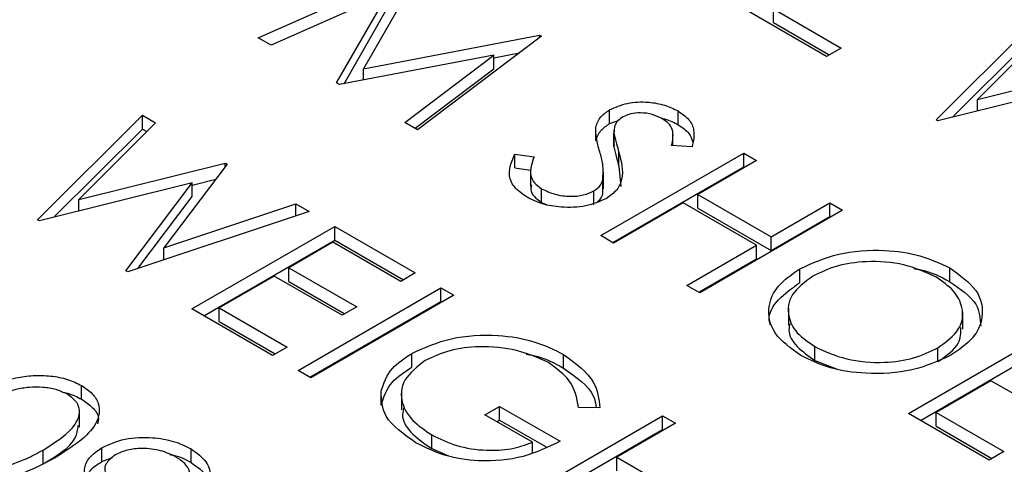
# Model space of a CAD drawing. Header units: inches. Extents: x 1802 to 2468, y -208 to -72.
# Tile 369 of 595: x 2121.183 to 2121.768, y -113.892 to -113.628. Entities that reach past the tile are written whole.
import ezdxf

# ---------------------------------------------------------------- set-up
doc = ezdxf.new("R2010")
doc.units = ezdxf.units.IN
doc.header["$LTSCALE"] = 0.5
doc.header["$MEASUREMENT"] = 0
doc.layers.add('DSS-M-S', color=53, linetype='Continuous')

msp = doc.modelspace()

# ---------------------------------------------------------------- linework, layer by layer
at = {"layer": 'DSS-M-S', "linetype": 'Continuous', "lineweight": 25}
for p, q in [((2121.325, -113.63863), (2121.42106, -113.59612)), ((2121.42214, -113.59674), (2121.38755, -113.65716)), ((2121.40197, -113.61242), (2121.33267, -113.64306)), ((2121.37152, -113.66549), (2121.40197, -113.61242)), ((2121.37594, -113.66597), (2121.40197, -113.62058)), ((2121.66251, -113.64978), (2121.61464, -113.62215)), ((2121.63096, -113.62152), (2121.67121, -113.64476)), ((2121.63096, -113.62969), (2121.63096, -113.62152)), ((2121.72751, -113.6873), (2121.78979, -113.62529)), ((2121.63096, -113.62969), (2121.66414, -113.64884)), ((2121.73723, -113.68579), (2121.78979, -113.63345)), ((2121.79766, -113.62983), (2121.75204, -113.67534)), ((2121.33267, -113.64306), (2121.325, -113.63863)), ((2121.38755, -113.65716), (2121.49212, -113.63714)), ((2121.49323, -113.63778), (2121.41964, -113.69327)), ((2121.49212, -113.63714), (2121.49323, -113.63778)), ((2121.49212, -113.63861), (2121.49212, -113.63714)), ((2121.67121, -113.64476), (2121.66251, -113.64978)), ((2121.46493, -113.64892), (2121.37324, -113.66648)), ((2121.412, -113.68886), (2121.46493, -113.64892)), ((2121.46493, -113.65051), (2121.48023, -113.64759)), ((2121.46493, -113.65708), (2121.46493, -113.64892)), ((2121.38755, -113.66374), (2121.38755, -113.65716)), ((2121.41813, -113.69239), (2121.46493, -113.65708)), ((2121.75204, -113.67534), (2121.83896, -113.65368)), ((2121.37324, -113.66648), (2121.37152, -113.66549)), ((2121.81933, -113.66538), (2121.7286, -113.68793)), ((2121.75204, -113.68211), (2121.75204, -113.67534)), ((2121.53365, -113.68963), (2121.53365, -113.68147)), ((2121.19391, -113.74665), (2121.25619, -113.68464)), ((2121.25619, -113.68464), (2121.26406, -113.68918)), ((2121.25619, -113.6928), (2121.25619, -113.68464)), ((2121.53365, -113.68963), (2121.539, -113.68768)), ((2121.57436, -113.69027), (2121.57436, -113.6821)), ((2121.7286, -113.68793), (2121.72751, -113.6873)), ((2121.20364, -113.74513), (2121.25619, -113.6928)), ((2121.26406, -113.68918), (2121.21844, -113.73469)), ((2121.25619, -113.6928), (2121.25888, -113.69435)), ((2121.41964, -113.69327), (2121.412, -113.68886)), ((2121.52547, -113.69983), (2121.52547, -113.69166)), ((2121.53624, -113.69342), (2121.53624, -113.70363)), ((2121.53625, -113.70338), (2121.53625, -113.69521)), ((2121.57126, -113.70255), (2121.57126, -113.69559)), ((2121.53635, -113.70261), (2121.53625, -113.70338)), ((2121.5826, -113.70345), (2121.5705, -113.70249)), ((2121.47735, -113.70769), (2121.48883, -113.70934)), ((2121.47735, -113.71585), (2121.47735, -113.70769)), ((2121.52843, -113.75607), (2121.61328, -113.70709)), ((2121.53921, -113.71484), (2121.53921, -113.70668)), ((2121.61328, -113.70709), (2121.6209, -113.71148)), ((2121.61328, -113.71525), (2121.61328, -113.70709)), ((2121.21844, -113.73469), (2121.30537, -113.71302)), ((2121.30647, -113.71366), (2121.26891, -113.76333)), ((2121.30537, -113.71302), (2121.30647, -113.71366)), ((2121.30537, -113.71512), (2121.30537, -113.71302)), ((2121.47735, -113.71585), (2121.4866, -113.71719)), ((2121.4866, -113.71678), (2121.4866, -113.72698)), ((2121.5355, -113.76015), (2121.61328, -113.71525)), ((2121.53921, -113.71484), (2121.54039, -113.72682)), ((2121.6209, -113.71148), (2121.58609, -113.73158)), ((2121.61328, -113.71525), (2121.61383, -113.71557)), ((2121.28574, -113.72608), (2121.29972, -113.7226)), ((2121.53006, -113.72839), (2121.53006, -113.71818)), ((2121.28574, -113.72473), (2121.195, -113.74728)), ((2121.24637, -113.77693), (2121.28574, -113.72473)), ((2121.28574, -113.7329), (2121.28574, -113.72473)), ((2121.49331, -113.73643), (2121.49331, -113.72826)), ((2121.5296, -113.73116), (2121.5296, -113.72299)), ((2121.25359, -113.77552), (2121.28574, -113.7329)), ((2121.52432, -113.73772), (2121.52432, -113.72956)), ((2121.58609, -113.73158), (2121.6296, -113.7567)), ((2121.58609, -113.73974), (2121.58609, -113.73158)), ((2121.21844, -113.74145), (2121.21844, -113.73469)), ((2121.26891, -113.76333), (2121.3474, -113.73729)), ((2121.3474, -113.73729), (2121.35519, -113.74178)), ((2121.3474, -113.74437), (2121.3474, -113.73729)), ((2121.49331, -113.73643), (2121.49626, -113.73762)), ((2121.57738, -113.7366), (2121.53605, -113.76047)), ((2121.6209, -113.76172), (2121.57738, -113.7366)), ((2121.58609, -113.73974), (2121.6296, -113.76487)), ((2121.6296, -113.7567), (2121.66441, -113.7366)), ((2121.66441, -113.7366), (2121.67203, -113.741)), ((2121.66441, -113.74477), (2121.66441, -113.7366)), ((2121.35519, -113.74178), (2121.24746, -113.77756)), ((2121.67203, -113.741), (2121.58717, -113.78998)), ((2121.6296, -113.76487), (2121.66441, -113.74477)), ((2121.66441, -113.74477), (2121.66496, -113.74508)), ((2121.195, -113.74728), (2121.19391, -113.74665)), ((2121.28557, -113.79956), (2121.37042, -113.75058)), ((2121.37042, -113.75058), (2121.41828, -113.77821)), ((2121.37042, -113.75874), (2121.37042, -113.75058)), ((2121.53605, -113.76047), (2121.52843, -113.75607)), ((2121.6296, -113.76487), (2121.6296, -113.7567)), ((2121.26891, -113.77044), (2121.26891, -113.76333)), ((2121.29264, -113.80364), (2121.37042, -113.75874)), ((2121.36933, -113.76), (2121.34322, -113.77507)), ((2121.40958, -113.78323), (2121.36933, -113.76)), ((2121.37042, -113.75874), (2121.41121, -113.78229)), ((2121.57956, -113.78559), (2121.6209, -113.76172)), ((2121.6209, -113.76989), (2121.6209, -113.76172)), ((2121.34322, -113.77507), (2121.38347, -113.79831)), ((2121.34322, -113.78323), (2121.34322, -113.77507)), ((2121.58663, -113.78967), (2121.6209, -113.76989)), ((2121.73567, -113.78339), (2121.73567, -113.77523)), ((2121.24746, -113.77756), (2121.24637, -113.77693)), ((2121.33452, -113.78009), (2121.30188, -113.79893)), ((2121.37477, -113.80333), (2121.33452, -113.78009)), ((2121.41828, -113.77821), (2121.40958, -113.78323)), ((2121.64663, -113.78392), (2121.64663, -113.77576)), ((2121.34322, -113.78323), (2121.3764, -113.80239)), ((2121.34866, -113.83599), (2121.43351, -113.787)), ((2121.43351, -113.787), (2121.44113, -113.7914)), ((2121.43351, -113.79517), (2121.43351, -113.787)), ((2121.58717, -113.78998), (2121.57956, -113.78559)), ((2121.44113, -113.7914), (2121.35628, -113.84038)), ((2121.35573, -113.84007), (2121.43351, -113.79517)), ((2121.38347, -113.79831), (2121.37477, -113.80333)), ((2121.43351, -113.79517), (2121.43406, -113.79548)), ((2121.33343, -113.82719), (2121.28557, -113.79956)), ((2121.30188, -113.79893), (2121.34213, -113.82217)), ((2121.30188, -113.8071), (2121.30188, -113.79893)), ((2121.6398, -113.79916), (2121.6398, -113.80937)), ((2121.74333, -113.81163), (2121.74333, -113.80143)), ((2121.30188, -113.8071), (2121.33506, -113.82625)), ((2121.71119, -113.86158), (2121.79604, -113.81259)), ((2121.65554, -113.83008), (2121.65554, -113.82191)), ((2121.71826, -113.86566), (2121.79604, -113.82076)), ((2121.34213, -113.82217), (2121.33343, -113.82719)), ((2121.41614, -113.83408), (2121.41614, -113.82592)), ((2121.50635, -113.8347), (2121.50635, -113.82654)), ((2121.72865, -113.83078), (2121.72865, -113.82261)), ((2121.65554, -113.83008), (2121.66846, -113.83501)), ((2121.35628, -113.84038), (2121.34866, -113.83599)), ((2121.22011, -113.85315), (2121.22011, -113.84498)), ((2121.76014, -113.84211), (2121.72751, -113.86095)), ((2121.80039, -113.86534), (2121.76014, -113.84211)), ((2121.39796, -113.85659), (2121.39796, -113.84843)), ((2121.40999, -113.84922), (2121.40999, -113.85943)), ((2121.21889, -113.86978), (2121.21889, -113.85957)), ((2121.45962, -113.86236), (2121.46833, -113.85734)), ((2121.48791, -113.87869), (2121.45962, -113.86236)), ((2121.46833, -113.85734), (2121.50423, -113.87806)), ((2121.46833, -113.8655), (2121.46833, -113.85734)), ((2121.48029, -113.91197), (2121.56515, -113.86299)), ((2121.52782, -113.85816), (2121.5151, -113.85797)), ((2121.56515, -113.86299), (2121.57276, -113.86739)), ((2121.56515, -113.87116), (2121.56515, -113.86299)), ((2121.75906, -113.88921), (2121.71119, -113.86158)), ((2121.72751, -113.86095), (2121.76776, -113.88418)), ((2121.72751, -113.86911), (2121.72751, -113.86095)), ((2121.4667, -113.86644), (2121.46833, -113.8655)), ((2121.46833, -113.8655), (2121.49593, -113.88144)), ((2121.57276, -113.86739), (2121.53795, -113.88748)), ((2121.42804, -113.88244), (2121.42804, -113.87427)), ((2121.48736, -113.91606), (2121.56515, -113.87116)), ((2121.56515, -113.87116), (2121.56569, -113.87147)), ((2121.72751, -113.86911), (2121.76069, -113.88827)), ((2121.48791, -113.8847), (2121.48791, -113.87869)), ((2121.19718, -113.89141), (2121.19718, -113.88324)), ((2121.23211, -113.89008), (2121.23211, -113.88192)), ((2121.28511, -113.89067), (2121.28511, -113.88251)), ((2121.42804, -113.88244), (2121.43796, -113.88664)), ((2121.76776, -113.88418), (2121.75906, -113.88921)), ((2121.23211, -113.89008), (2121.23852, -113.88772)), ((2121.53795, -113.88748), (2121.58146, -113.9126)), ((2121.53795, -113.89565), (2121.53795, -113.88748))]:
    msp.add_line(p, q, dxfattribs=at)
for points, knots in [([(2121.52547, -113.69166), (2121.52618, -113.68953), (2121.52744, -113.68572), (2121.53175, -113.68277), (2121.53365, -113.68147)], [0, 0, 0, 0, 0.55984, 1, 1, 1, 1]), ([(2121.53365, -113.68147), (2121.53703, -113.67994), (2121.54379, -113.67689), (2121.55612, -113.67646), (2121.56667, -113.67837), (2121.5718, -113.68086), (2121.57436, -113.6821)], [0, 0, 0, 0, 0.279553, 0.558798, 0.779378, 1, 1, 1, 1]), ([(2121.54162, -113.68566), (2121.54054, -113.6864), (2121.53837, -113.68788), (2121.5363, -113.69119), (2121.53627, -113.69369), (2121.53625, -113.69521)], [0, 0, 0, 0, 0.279946, 0.559774, 1, 1, 1, 1]), ([(2121.56481, -113.68664), (2121.56295, -113.68572), (2121.55924, -113.68389), (2121.55246, -113.68302), (2121.5461, -113.68355), (2121.54311, -113.68495), (2121.54162, -113.68566)], [0, 0, 0, 0, 0.280274, 0.559931, 0.77992, 1, 1, 1, 1]), ([(2121.56454, -113.68652), (2121.56514, -113.68663), (2121.56895, -113.68728), (2121.57189, -113.6889), (2121.57436, -113.69027)], [0, 0, 0, 0, 0.159859, 1, 1, 1, 1]), ([(2121.5705, -113.70249), (2121.57118, -113.69932), (2121.57212, -113.69492), (2121.56901, -113.68947), (2121.56621, -113.68758), (2121.56481, -113.68664)], [0, 0, 0, 0, 0.559818, 0.779848, 1, 1, 1, 1]), ([(2121.57436, -113.6821), (2121.57672, -113.68376), (2121.58143, -113.68707), (2121.58462, -113.69467), (2121.58337, -113.70012), (2121.5826, -113.70345)], [0, 0, 0, 0, 0.27975, 0.559501, 1, 1, 1, 1]), ([(2121.52547, -113.69983), (2121.52618, -113.69769), (2121.52744, -113.69388), (2121.53175, -113.69093), (2121.53365, -113.68963)], [0, 0, 0, 0, 0.55984, 1, 1, 1, 1]), ([(2121.52784, -113.70635), (2121.52702, -113.70363), (2121.52558, -113.69876), (2121.5255, -113.69383), (2121.52547, -113.69166)], [0, 0, 0, 0, 0.560413, 1, 1, 1, 1]), ([(2121.57436, -113.69027), (2121.5768, -113.69192), (2121.58112, -113.69483), (2121.58237, -113.69858), (2121.58291, -113.70021)], [0, 0, 0, 0, 0.564272, 1, 1, 1, 1]), ([(2121.53625, -113.69521), (2121.53672, -113.69736), (2121.53755, -113.70119), (2121.5387, -113.705), (2121.53921, -113.70668)], [0, 0, 0, 0, 0.5599058, 1, 1, 1, 1]), ([(2121.53625, -113.70338), (2121.53672, -113.70553), (2121.53755, -113.70936), (2121.5387, -113.71317), (2121.53921, -113.71484)], [0, 0, 0, 0, 0.5599058, 1, 1, 1, 1]), ([(2121.48461, -113.73329), (2121.48179, -113.73129), (2121.47614, -113.72731), (2121.47286, -113.71803), (2121.47565, -113.71161), (2121.47735, -113.70769)], [0, 0, 0, 0, 0.27988, 0.559666, 1, 1, 1, 1]), ([(2121.48883, -113.70934), (2121.48747, -113.71304), (2121.48558, -113.71819), (2121.48847, -113.72482), (2121.4917, -113.72712), (2121.49331, -113.72826)], [0, 0, 0, 0, 0.559321, 0.779782, 1, 1, 1, 1]), ([(2121.5296, -113.72299), (2121.52979, -113.71987), (2121.53011, -113.71429), (2121.52853, -113.70878), (2121.52784, -113.70635)], [0, 0, 0, 0, 0.559496, 1, 1, 1, 1]), ([(2121.53921, -113.70668), (2121.54059, -113.71202), (2121.54251, -113.71946), (2121.5386, -113.729), (2121.53407, -113.73235), (2121.53181, -113.73402)], [0, 0, 0, 0, 0.560115, 0.780284, 1, 1, 1, 1]), ([(2121.48735, -113.72601), (2121.48711, -113.72687), (2121.48646, -113.72919), (2121.48858, -113.73298), (2121.49174, -113.73528), (2121.49331, -113.73643)], [0, 0, 0, 0, 0.228979, 0.614702, 1, 1, 1, 1]), ([(2121.49331, -113.72826), (2121.49582, -113.72945), (2121.50084, -113.73182), (2121.50984, -113.73305), (2121.51827, -113.73227), (2121.5223, -113.73046), (2121.52432, -113.72956)], [0, 0, 0, 0, 0.2802764, 0.5601478, 0.7801531, 1, 1, 1, 1]), ([(2121.52432, -113.72956), (2121.5258, -113.72846), (2121.52845, -113.7265), (2121.52925, -113.72407), (2121.5296, -113.72299)], [0, 0, 0, 0, 0.55899, 1, 1, 1, 1]), ([(2121.53181, -113.73402), (2121.52787, -113.73575), (2121.51997, -113.73922), (2121.50579, -113.73957), (2121.49347, -113.73764), (2121.48756, -113.73474), (2121.48461, -113.73329)], [0, 0, 0, 0, 0.279183, 0.559085, 0.779446, 1, 1, 1, 1]), ([(2121.52628, -113.73598), (2121.52698, -113.73543), (2121.5288, -113.73401), (2121.5293, -113.73224), (2121.5296, -113.73116)], [0, 0, 0, 0, 0.384752, 1, 1, 1, 1]), ([(2121.64663, -113.77576), (2121.65396, -113.77243), (2121.66862, -113.76578), (2121.69515, -113.76387), (2121.71869, -113.7672), (2121.73001, -113.77255), (2121.73567, -113.77523)], [0, 0, 0, 0, 0.279731, 0.559327, 0.77968, 1, 1, 1, 1]), ([(2121.72734, -113.78047), (2121.72129, -113.77778), (2121.70918, -113.77239), (2121.68747, -113.77077), (2121.66812, -113.77348), (2121.65889, -113.77791), (2121.65428, -113.78013)], [0, 0, 0, 0, 0.279627, 0.55935, 0.77963, 1, 1, 1, 1]), ([(2121.73567, -113.77523), (2121.74162, -113.77947), (2121.75352, -113.78795), (2121.75634, -113.80348), (2121.75059, -113.81723), (2121.74103, -113.82375), (2121.73625, -113.82702)], [0, 0, 0, 0, 0.2797673, 0.5593585, 0.7795711, 1, 1, 1, 1]), ([(2121.64714, -113.82711), (2121.6413, -113.8229), (2121.6296, -113.81447), (2121.62697, -113.7991), (2121.63252, -113.78549), (2121.64193, -113.779), (2121.64663, -113.77576)], [0, 0, 0, 0, 0.2796633, 0.5593539, 0.7796364, 1, 1, 1, 1]), ([(2121.65428, -113.78013), (2121.64958, -113.78359), (2121.64018, -113.79052), (2121.63891, -113.8031), (2121.64398, -113.81405), (2121.65169, -113.81929), (2121.65554, -113.82191)], [0, 0, 0, 0, 0.279416, 0.559077, 0.779478, 1, 1, 1, 1]), ([(2121.71424, -113.77564), (2121.71548, -113.77581), (2121.72379, -113.77694), (2121.73021, -113.78043), (2121.73567, -113.78339)], [0, 0, 0, 0, 0.149262, 1, 1, 1, 1]), ([(2121.72865, -113.82261), (2121.73338, -113.81912), (2121.74285, -113.81215), (2121.74421, -113.79945), (2121.73874, -113.78849), (2121.73114, -113.78314), (2121.72734, -113.78047)], [0, 0, 0, 0, 0.279468, 0.55887, 0.779516, 1, 1, 1, 1]), ([(2121.62918, -113.80926), (2121.6289, -113.80825), (2121.62744, -113.8031), (2121.63298, -113.79361), (2121.64208, -113.78715), (2121.64663, -113.78392)], [0, 0, 0, 0, 0.108942, 0.554389, 1, 1, 1, 1]), ([(2121.73567, -113.78339), (2121.74188, -113.78762), (2121.75307, -113.79524), (2121.75372, -113.80515), (2121.75402, -113.80956)], [0, 0, 0, 0, 0.554805, 1, 1, 1, 1]), ([(2121.64078, -113.8084), (2121.64048, -113.80963), (2121.63936, -113.81423), (2121.6443, -113.82224), (2121.65179, -113.82747), (2121.65554, -113.83008)], [0, 0, 0, 0, 0.1531968, 0.5764827, 1, 1, 1, 1]), ([(2121.41614, -113.82592), (2121.42363, -113.82256), (2121.4386, -113.81585), (2121.46573, -113.81429), (2121.48938, -113.8182), (2121.50069, -113.82376), (2121.50635, -113.82654)], [0, 0, 0, 0, 0.27959, 0.559072, 0.779411, 1, 1, 1, 1]), ([(2121.72865, -113.83078), (2121.73364, -113.8273), (2121.7422, -113.82136), (2121.74223, -113.81373), (2121.74224, -113.81055)], [0, 0, 0, 0, 0.584093, 1, 1, 1, 1]), ([(2121.49739, -113.83141), (2121.49137, -113.82869), (2121.47933, -113.82325), (2121.45774, -113.82124), (2121.4382, -113.82363), (2121.4288, -113.82796), (2121.4241, -113.83012)], [0, 0, 0, 0, 0.279847, 0.559555, 0.779847, 1, 1, 1, 1]), ([(2121.65554, -113.82191), (2121.66154, -113.82467), (2121.67354, -113.83018), (2121.69532, -113.83202), (2121.71476, -113.82928), (2121.72402, -113.82483), (2121.72865, -113.82261)], [0, 0, 0, 0, 0.27983, 0.559389, 0.779654, 1, 1, 1, 1]), ([(2121.39796, -113.84843), (2121.39946, -113.84369), (2121.40214, -113.83523), (2121.41186, -113.82877), (2121.41614, -113.82592)], [0, 0, 0, 0, 0.559317, 1, 1, 1, 1]), ([(2121.48407, -113.82637), (2121.48559, -113.82661), (2121.49426, -113.82795), (2121.50089, -113.83165), (2121.50635, -113.8347)], [0, 0, 0, 0, 0.176046, 1, 1, 1, 1]), ([(2121.50635, -113.82654), (2121.51342, -113.83178), (2121.52608, -113.84116), (2121.52729, -113.85296), (2121.52782, -113.85816)], [0, 0, 0, 0, 0.558579, 1, 1, 1, 1]), ([(2121.73625, -113.82702), (2121.72892, -113.83039), (2121.71425, -113.83713), (2121.68757, -113.83858), (2121.66398, -113.83531), (2121.65276, -113.82985), (2121.64714, -113.82711)], [0, 0, 0, 0, 0.27963, 0.559343, 0.779597, 1, 1, 1, 1]), ([(2121.4241, -113.83012), (2121.41936, -113.83386), (2121.40987, -113.84134), (2121.40927, -113.85469), (2121.41582, -113.86601), (2121.42397, -113.87152), (2121.42804, -113.87427)], [0, 0, 0, 0, 0.279061, 0.558584, 0.779236, 1, 1, 1, 1]), ([(2121.5151, -113.85797), (2121.51417, -113.85245), (2121.51251, -113.84259), (2121.50201, -113.83483), (2121.49739, -113.83141)], [0, 0, 0, 0, 0.5598397, 1, 1, 1, 1]), ([(2121.1471, -113.85437), (2121.15756, -113.84871), (2121.17065, -113.84163), (2121.19131, -113.83884), (2121.20188, -113.8391), (2121.21206, -113.84104), (2121.21743, -113.84367), (2121.22011, -113.84498)], [0, 0, 0, 0, 0.498702, 0.624177, 0.749467, 0.874745, 1, 1, 1, 1]), ([(2121.39796, -113.85659), (2121.39946, -113.85186), (2121.40214, -113.84339), (2121.41186, -113.83693), (2121.41614, -113.83408)], [0, 0, 0, 0, 0.559317, 1, 1, 1, 1]), ([(2121.50635, -113.8347), (2121.51379, -113.83987), (2121.52394, -113.8469), (2121.52537, -113.85577), (2121.52575, -113.85813)], [0, 0, 0, 0, 0.733897, 1, 1, 1, 1]), ([(2121.22011, -113.84498), (2121.22241, -113.84654), (2121.227, -113.84966), (2121.23168, -113.85747), (2121.22899, -113.87226), (2121.21445, -113.8815), (2121.20476, -113.88766)], [0, 0, 0, 0, 0.1256, 0.251197, 0.500581, 1, 1, 1, 1]), ([(2121.21166, -113.85015), (2121.20952, -113.84914), (2121.20524, -113.84712), (2121.1971, -113.84587), (2121.18881, -113.8459), (2121.17286, -113.84862), (2121.1628, -113.85425), (2121.15475, -113.85875)], [0, 0, 0, 0, 0.125139, 0.250418, 0.375519, 0.500847, 1, 1, 1, 1]), ([(2121.19718, -113.88324), (2121.20474, -113.87851), (2121.21607, -113.87143), (2121.2198, -113.86011), (2121.21687, -113.85387), (2121.2134, -113.85139), (2121.21166, -113.85015)], [0, 0, 0, 0, 0.500072, 0.749021, 0.874598, 1, 1, 1, 1]), ([(2121.20862, -113.84891), (2121.20967, -113.8491), (2121.21407, -113.84989), (2121.2175, -113.85174), (2121.22011, -113.85315)], [0, 0, 0, 0, 0.237776, 1, 1, 1, 1]), ([(2121.41868, -113.87892), (2121.41147, -113.87392), (2121.3986, -113.865), (2121.39815, -113.8535), (2121.39796, -113.84843)], [0, 0, 0, 0, 0.559617, 1, 1, 1, 1]), ([(2121.22011, -113.85315), (2121.22235, -113.8547), (2121.22683, -113.85782), (2121.2307, -113.86305), (2121.22982, -113.86642), (2121.22947, -113.86777)], [0, 0, 0, 0, 0.3758791, 0.7517484, 1, 1, 1, 1]), ([(2121.41129, -113.85845), (2121.41094, -113.86018), (2121.40989, -113.86551), (2121.41613, -113.87419), (2121.42407, -113.87969), (2121.42804, -113.88244)], [0, 0, 0, 0, 0.194371, 0.597084, 1, 1, 1, 1]), ([(2121.19718, -113.89141), (2121.20523, -113.88669), (2121.21646, -113.88011), (2121.21778, -113.87121), (2121.21815, -113.8687)], [0, 0, 0, 0, 0.717337, 1, 1, 1, 1]), ([(2121.42804, -113.87427), (2121.43276, -113.87661), (2121.44217, -113.88127), (2121.45923, -113.88383), (2121.4754, -113.8831), (2121.48374, -113.88016), (2121.48791, -113.87869)], [0, 0, 0, 0, 0.280254, 0.559912, 0.779941, 1, 1, 1, 1]), ([(2121.23211, -113.88192), (2121.23649, -113.87992), (2121.24525, -113.87593), (2121.26126, -113.87535), (2121.27505, -113.87769), (2121.28176, -113.8809), (2121.28511, -113.88251)], [0, 0, 0, 0, 0.279538, 0.558851, 0.779452, 1, 1, 1, 1]), ([(2121.50423, -113.87806), (2121.4973, -113.88146), (2121.48347, -113.88824), (2121.4576, -113.89077), (2121.43477, -113.88702), (2121.42405, -113.88162), (2121.41868, -113.87892)], [0, 0, 0, 0, 0.280351, 0.559367, 0.779371, 1, 1, 1, 1]), ([(2121.17263, -113.8937), (2121.17763, -113.89207), (2121.18655, -113.88915), (2121.19393, -113.88505), (2121.19718, -113.88324)], [0, 0, 0, 0, 0.559599, 1, 1, 1, 1]), ([(2121.23296, -113.91143), (2121.22959, -113.90902), (2121.22284, -113.90419), (2121.22098, -113.89539), (2121.22398, -113.88752), (2121.2294, -113.88378), (2121.23211, -113.88192)], [0, 0, 0, 0, 0.2798143, 0.5594885, 0.7796351, 1, 1, 1, 1]), ([(2121.24015, -113.88607), (2121.23788, -113.88788), (2121.23333, -113.8915), (2121.23383, -113.89792), (2121.23713, -113.90329), (2121.24109, -113.90591), (2121.24307, -113.90722)], [0, 0, 0, 0, 0.278472, 0.558424, 0.779098, 1, 1, 1, 1]), ([(2121.27601, -113.88731), (2121.27311, -113.88593), (2121.26731, -113.88317), (2121.25681, -113.88205), (2121.24707, -113.88286), (2121.24246, -113.885), (2121.24015, -113.88607)], [0, 0, 0, 0, 0.280092, 0.560011, 0.780131, 1, 1, 1, 1]), ([(2121.27257, -113.88593), (2121.27326, -113.88604), (2121.27812, -113.88684), (2121.28188, -113.8889), (2121.28511, -113.89067)], [0, 0, 0, 0, 0.141973, 1, 1, 1, 1]), ([(2121.28511, -113.88251), (2121.28851, -113.885), (2121.29531, -113.88997), (2121.29714, -113.89902), (2121.29349, -113.90697), (2121.28805, -113.91082), (2121.28533, -113.91274)], [0, 0, 0, 0, 0.27973, 0.559163, 0.779612, 1, 1, 1, 1]), ([(2121.20476, -113.88766), (2121.1941, -113.89326), (2121.17812, -113.90167), (2121.15252, -113.90313), (2121.139, -113.90045), (2121.1336, -113.8978), (2121.1309, -113.89648)], [0, 0, 0, 0, 0.499407, 0.748743, 0.874372, 1, 1, 1, 1]), ([(2121.22337, -113.89945), (2121.22375, -113.89825), (2121.22491, -113.89466), (2121.22923, -113.89192), (2121.23211, -113.89008)], [0, 0, 0, 0, 0.333113, 1, 1, 1, 1]), ([(2121.27822, -113.90805), (2121.28048, -113.90629), (2121.28499, -113.90277), (2121.28483, -113.89649), (2121.28182, -113.89117), (2121.27795, -113.88859), (2121.27601, -113.88731)], [0, 0, 0, 0, 0.278722, 0.558569, 0.779171, 1, 1, 1, 1]), ([(2121.28511, -113.89067), (2121.28867, -113.89315), (2121.29506, -113.8976), (2121.29548, -113.90333), (2121.29567, -113.90586)], [0, 0, 0, 0, 0.558038, 1, 1, 1, 1])]:
    msp.add_open_spline(points, degree=3, knots=knots, dxfattribs=at)

doc.saveas('drawing.dxf')
